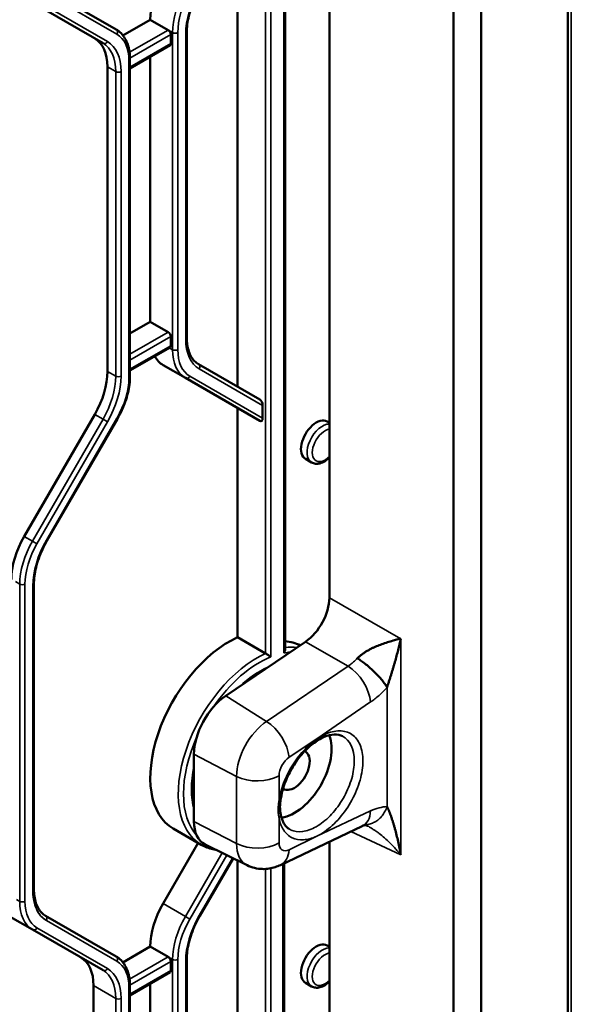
# Model space of a CAD drawing. Header units: millimetres. Extents: x 0 to 14369, y -869 to 2970.
# Tile 697 of 787: x 3680 to 3724, y 1737 to 1817. Entities that reach past the tile are written whole.
import ezdxf

# ---------------------------------------------------------------- set-up
doc = ezdxf.new("R2010")
doc.units = ezdxf.units.MM
doc.header["$LTSCALE"] = 10
doc.layers.add('Sichtbar (ISO)', color=7, linetype='Continuous', lineweight=50)
doc.layers.add('Sichtbar schmal (ISO)', color=7, linetype='Continuous', lineweight=35)

msp = doc.modelspace()

# ---------------------------------------------------------------- linework, layer by layer
at = {"layer": 'Sichtbar (ISO)'}
for p, q in [((3723.891, 1704.401), (3723.891, 1866.186)), ((3714.648, 1857.973), (3714.648, 1707.837)), ((3716.883, 1858.041), (3716.883, 1706.495)), ((3704.6, 1769.816), (3704.6, 1855.048)), ((3701.011, 1765.6), (3701.011, 1852.976)), ((3701.011, 1765.6), (3701.011, 1852.976)), ((3697.175, 1824.462), (3697.175, 1786.929)), ((3697.175, 1786.929), (3697.175, 1824.462)), ((3687.336, 1815.88), (3681.629, 1819.175)), ((3681.629, 1819.175), (3687.336, 1815.88)), ((3680.568, 1818.055), (3686.276, 1814.76)), ((3686.276, 1814.76), (3680.568, 1818.055)), ((3687.891, 1815.395), (3690.104, 1816.673)), ((3690.104, 1816.673), (3687.891, 1815.395)), ((3690.104, 1816.673), (3691.554, 1815.836)), ((3691.554, 1815.836), (3690.104, 1816.673)), ((3691.766, 1814.734), (3691.766, 1815.469)), ((3691.766, 1815.469), (3691.766, 1814.734)), ((3693.056, 1790.927), (3693.056, 1815.615)), ((3693.056, 1790.927), (3693.056, 1815.615)), ((3688.46, 1812.724), (3691.704, 1814.597)), ((3688.46, 1812.724), (3691.704, 1814.597)), ((3690.104, 1813.673), (3690.104, 1792.195)), ((3690.104, 1792.195), (3690.104, 1813.673)), ((3688.46, 1787.766), (3688.46, 1813.468)), ((3688.46, 1787.766), (3688.46, 1813.468)), ((3686.639, 1788.171), (3686.639, 1812.859)), ((3686.639, 1812.859), (3686.639, 1788.171)), ((3688.46, 1791.246), (3690.104, 1792.195)), ((3690.104, 1792.195), (3688.46, 1791.246)), ((3691.554, 1791.358), (3690.104, 1792.195)), ((3690.104, 1792.195), (3691.554, 1791.358)), ((3691.766, 1790.256), (3691.766, 1790.991)), ((3691.766, 1790.991), (3691.766, 1790.256)), ((3688.46, 1788.246), (3691.704, 1790.119)), ((3688.46, 1788.246), (3691.704, 1790.119)), ((3691.14, 1788.682), (3692.943, 1787.641)), ((3692.943, 1787.641), (3691.14, 1788.682)), ((3698.978, 1785.888), (3694.003, 1788.76)), ((3694.003, 1788.76), (3698.978, 1785.888)), ((3692.943, 1787.641), (3698.978, 1784.156)), ((3698.978, 1784.156), (3692.943, 1787.641)), ((3697.175, 1785.197), (3697.175, 1766.626)), ((3697.175, 1766.626), (3697.175, 1785.197)), ((3699.19, 1784.38), (3699.19, 1785.419)), ((3699.19, 1785.419), (3699.19, 1784.38)), ((3679.897, 1774.801), (3685.604, 1784.686)), ((3685.604, 1784.686), (3679.897, 1774.801)), ((3681.739, 1774.455), (3687.446, 1784.34)), ((3681.739, 1774.455), (3687.446, 1784.34)), ((3704.6, 1784.001), (3704.414, 1784.108)), ((3704.6, 1784.001), (3704.414, 1784.108)), ((3703.159, 1780.792), (3702.664, 1781.077)), ((3703.159, 1780.792), (3702.664, 1781.077)), ((3680.681, 1746.223), (3680.681, 1770.911)), ((3680.681, 1746.223), (3680.681, 1770.911)), ((3699.438, 1765.319), (3697.175, 1766.626)), ((3697.175, 1766.626), (3699.438, 1765.319)), ((3702.666, 1766.262), (3696.222, 1761.891)), ((3707.921, 1761.56), (3707.921, 1761.556)), ((3704.664, 1759.134), (3704.664, 1759.134)), ((3693.64, 1757.146), (3693.64, 1751.701)), ((3700.634, 1751.542), (3700.635, 1751.542)), ((3691.968, 1751.12), (3694.231, 1749.814)), ((3691.968, 1751.12), (3694.231, 1749.814)), ((3700.647, 1748.169), (3707.249, 1751.314)), ((3701.33, 1751.1), (3701.33, 1751.1)), ((3707.519, 1751.41), (3707.596, 1751.374)), ((3691.14, 1745.04), (3693.98, 1749.959)), ((3693.98, 1749.959), (3691.14, 1745.04)), ((3704.6, 1713.389), (3704.6, 1750.052)), ((3697.935, 1748.152), (3694.544, 1749.829)), ((3694.113, 1744.041), (3696.808, 1748.709)), ((3694.113, 1744.041), (3696.808, 1748.709)), ((3697.175, 1748.527), (3697.175, 1711.811)), ((3697.175, 1711.811), (3697.175, 1748.527)), ((3700.931, 1704.107), (3700.931, 1748.304)), ((3700.931, 1704.107), (3700.931, 1748.304)), ((3678.765, 1743.978), (3680.568, 1742.937)), ((3680.568, 1742.937), (3678.765, 1743.978)), ((3687.336, 1740.762), (3681.629, 1744.057)), ((3681.629, 1744.057), (3687.336, 1740.762)), ((3680.568, 1742.937), (3686.276, 1739.642)), ((3686.276, 1739.642), (3680.568, 1742.937)), ((3687.891, 1740.278), (3690.104, 1741.555)), ((3690.104, 1741.555), (3687.891, 1740.278)), ((3690.104, 1741.555), (3691.554, 1740.718)), ((3691.554, 1740.718), (3690.104, 1741.555)), ((3704.6, 1741.543), (3704.414, 1741.651)), ((3704.6, 1741.543), (3704.414, 1741.651)), ((3691.766, 1739.616), (3691.766, 1740.351)), ((3691.766, 1740.351), (3691.766, 1739.616)), ((3693.056, 1715.809), (3693.056, 1740.497)), ((3693.056, 1715.809), (3693.056, 1740.497)), ((3688.46, 1737.606), (3691.704, 1739.479)), ((3688.46, 1737.606), (3691.704, 1739.479)), ((3685.508, 1738.394), (3685.508, 1713.706)), ((3685.508, 1713.706), (3685.508, 1738.394)), ((3688.46, 1712.648), (3688.46, 1738.351)), ((3688.46, 1712.648), (3688.46, 1738.351)), ((3690.104, 1738.555), (3690.104, 1717.077)), ((3690.104, 1717.077), (3690.104, 1738.555)), ((3703.159, 1738.334), (3702.664, 1738.619)), ((3703.159, 1738.334), (3702.664, 1738.619))]:
    msp.add_line(p, q, dxfattribs=at)
for centre, major_axis, ratio, start_param, end_param in [((3693.64, 1818.714), (2.5, 4.33), 0.57735, 1.570796, 2.356194), ((3691.554, 1815.591), (0.15, -0.26), 0.57735, 0.785398, 2.356195), ((3691.554, 1815.591), (-0.15, 0.26), 0.57735, 3.926991, 5.497787), ((3683.104, 1810.818), (2.5, 4.33), 0.57735, 5.497787, 6.283185), ((3683.104, 1810.818), (2.5, 4.33), 0.57735, 5.497787, 6.283185), ((3691.554, 1814.856), (0.15, -0.26), 0.57735, 0, 0.785398), ((3691.554, 1814.856), (0.15, -0.26), 0.57735, 0, 0.785398), ((3691.554, 1791.113), (0.15, -0.26), 0.57735, 0.785398, 2.356194), ((3691.554, 1791.113), (-0.15, 0.26), 0.57735, 3.926991, 5.497787), ((3691.554, 1790.378), (0.15, -0.26), 0.57735, 0, 0.785398), ((3691.554, 1790.378), (0.15, -0.26), 0.57735, 0, 0.785398), ((3693.64, 1793.012), (-2.5, -4.33), 0.57735, 5.947662, 6.283185), ((3693.64, 1793.012), (-2.5, -4.33), 0.57735, 5.947662, 6.283185), ((3683.104, 1786.13), (2.5, 4.33), 0.57735, 4.712389, 5.497787), ((3683.104, 1786.13), (-2.5, -4.33), 0.57735, 1.570796, 2.356194), ((3698.978, 1785.542), (0.098, -0.364), 0.517638, 1.093138, 2.663934), ((3698.978, 1785.542), (-0.098, 0.364), 0.517638, 4.234731, 5.805527), ((3698.978, 1784.502), (-0.098, 0.364), 0.517638, 2.663934, 4.234731), ((3698.978, 1784.502), (0.098, -0.364), 0.517638, 5.805527, 7.376323), ((3703.539, 1782.593), (0.875, 1.516), 0.57735, 0, 3.141593), ((3682.397, 1773.358), (2.5, 4.33), 0.57735, 1.570796, 2.356194), ((3682.397, 1773.358), (-2.5, -4.33), 0.57735, 4.712389, 5.497787), ((3702.476, 1768.595), (1.501, 2.598), 0.578801, 4.015733, 5.496753), ((3696.468, 1758.914), (-4.5, -7.794), 0.57735, 3.81565, 6.283185), ((3696.468, 1758.914), (-4.5, -7.794), 0.57735, 3.81565, 6.283185), ((3697.882, 1758.098), (4.5, 7.794), 0.57735, 0.031895, 0.271489), ((3696.468, 1758.779), (2, 3.464), 0.57735, 0.872665, 2.356194), ((3701.771, 1755.853), (-2.125, -3.681), 0.57735, 0.430741, 2.710852), ((3703.55, 1754.826), (2.174, 3.754), 0.577536, 0.025432, 0.028243), ((3701.771, 1755.853), (-0.875, -1.516), 0.57735, 6.233913, 9.47405), ((3700.161, 1753.591), (0.504, -0.072), 0.465659, 6.26871, 6.284679), ((3700.161, 1752.186), (0.501, 0.086), 0.670693, 6.280358, 6.293037), ((3696.468, 1753.334), (-2, -3.464), 0.57735, 5.497787, 6.320252), ((3706.174, 1753.571), (1.075, -2.257), 0.625473, 0, 0.001683), ((3693.64, 1743.597), (2.5, 4.33), 0.57735, 1.570796, 2.356194), ((3693.64, 1743.597), (-2.5, -4.33), 0.57735, 4.712389, 5.497787), ((3703.539, 1740.135), (0.875, 1.516), 0.57735, 0, 3.141593), ((3681.972, 1736.353), (2.5, 4.33), 0.57735, 5.497787, 6.283185), ((3681.972, 1736.353), (2.5, 4.33), 0.57735, 5.497787, 6.283185), ((3691.554, 1740.474), (0.15, -0.26), 0.57735, 0.785398, 2.356195), ((3691.554, 1740.474), (-0.15, 0.26), 0.57735, 3.926991, 5.497787), ((3691.554, 1739.739), (0.15, -0.26), 0.57735, 0, 0.785398), ((3691.554, 1739.739), (0.15, -0.26), 0.57735, 0, 0.785398)]:
    msp.add_ellipse(centre, major_axis=major_axis, ratio=ratio, start_param=start_param, end_param=end_param, dxfattribs=at)
for points, knots in [([(3694.113, 1819.158), (3693.979, 1818.926), (3693.855, 1818.687), (3693.632, 1818.204), (3693.533, 1817.96), (3693.361, 1817.471), (3693.289, 1817.227), (3693.173, 1816.747), (3693.129, 1816.51), (3693.07, 1816.051), (3693.056, 1815.828), (3693.056, 1815.615)], [2.3561945, 2.3561945, 2.3561945, 2.3561945, 2.5132741, 2.5132741, 2.6703538, 2.6703538, 2.8274334, 2.8274334, 2.984513, 2.984513, 3.1415927, 3.1415927, 3.1415927, 3.1415927]), ([(3694.113, 1819.158), (3693.979, 1818.926), (3693.855, 1818.687), (3693.632, 1818.204), (3693.533, 1817.96), (3693.361, 1817.471), (3693.289, 1817.227), (3693.173, 1816.747), (3693.129, 1816.51), (3693.07, 1816.051), (3693.056, 1815.828), (3693.056, 1815.615)], [2.3561945, 2.3561945, 2.3561945, 2.3561945, 2.5132741, 2.5132741, 2.6703538, 2.6703538, 2.8274334, 2.8274334, 2.984513, 2.984513, 3.1415927, 3.1415927, 3.1415927, 3.1415927]), ([(3687.336, 1815.88), (3687.483, 1815.795), (3687.618, 1815.69), (3687.859, 1815.446), (3687.965, 1815.307), (3688.146, 1815.001), (3688.221, 1814.834), (3688.341, 1814.478), (3688.386, 1814.288), (3688.445, 1813.891), (3688.46, 1813.683), (3688.46, 1813.468)], [5.4977871, 5.4977871, 5.4977871, 5.4977871, 5.6548668, 5.6548668, 5.8119464, 5.8119464, 5.969026, 5.969026, 6.1261057, 6.1261057, 6.2831853, 6.2831853, 6.2831853, 6.2831853]), ([(3687.336, 1815.88), (3687.483, 1815.795), (3687.618, 1815.69), (3687.859, 1815.446), (3687.965, 1815.307), (3688.146, 1815.001), (3688.221, 1814.834), (3688.341, 1814.478), (3688.386, 1814.288), (3688.445, 1813.891), (3688.46, 1813.683), (3688.46, 1813.468)], [5.4977871, 5.4977871, 5.4977871, 5.4977871, 5.6548668, 5.6548668, 5.8119464, 5.8119464, 5.969026, 5.969026, 6.1261057, 6.1261057, 6.2831853, 6.2831853, 6.2831853, 6.2831853]), ([(3693.056, 1790.927), (3693.056, 1790.714), (3693.07, 1790.511), (3693.127, 1790.13), (3693.169, 1789.953), (3693.278, 1789.629), (3693.345, 1789.481), (3693.5, 1789.22), (3693.588, 1789.105), (3693.782, 1788.909), (3693.888, 1788.827), (3694.003, 1788.76)], [3.1415927, 3.1415927, 3.1415927, 3.1415927, 3.2986723, 3.2986723, 3.4557519, 3.4557519, 3.6128316, 3.6128316, 3.7699112, 3.7699112, 3.9269908, 3.9269908, 3.9269908, 3.9269908]), ([(3693.056, 1790.927), (3693.056, 1790.714), (3693.07, 1790.511), (3693.127, 1790.13), (3693.169, 1789.953), (3693.278, 1789.629), (3693.345, 1789.481), (3693.5, 1789.22), (3693.588, 1789.105), (3693.782, 1788.909), (3693.888, 1788.827), (3694.003, 1788.76)], [3.1415927, 3.1415927, 3.1415927, 3.1415927, 3.2986723, 3.2986723, 3.4557519, 3.4557519, 3.6128316, 3.6128316, 3.7699112, 3.7699112, 3.9269908, 3.9269908, 3.9269908, 3.9269908]), ([(3688.46, 1787.766), (3688.46, 1787.551), (3688.445, 1787.33), (3688.388, 1786.878), (3688.345, 1786.648), (3688.232, 1786.183), (3688.163, 1785.949), (3687.998, 1785.481), (3687.903, 1785.248), (3687.691, 1784.788), (3687.574, 1784.561), (3687.446, 1784.34)], [0, 0, 0, 0, 0.1570796, 0.1570796, 0.3141593, 0.3141593, 0.4712389, 0.4712389, 0.6283185, 0.6283185, 0.7853982, 0.7853982, 0.7853982, 0.7853982]), ([(3688.46, 1787.766), (3688.46, 1787.551), (3688.445, 1787.33), (3688.388, 1786.878), (3688.345, 1786.648), (3688.232, 1786.183), (3688.163, 1785.949), (3687.998, 1785.481), (3687.903, 1785.248), (3687.691, 1784.788), (3687.574, 1784.561), (3687.446, 1784.34)], [0, 0, 0, 0, 0.1570796, 0.1570796, 0.3141593, 0.3141593, 0.4712389, 0.4712389, 0.6283185, 0.6283185, 0.7853982, 0.7853982, 0.7853982, 0.7853982]), ([(3703.159, 1780.792), (3703.255, 1780.736), (3703.363, 1780.702), (3703.593, 1780.675), (3703.716, 1780.687), (3703.978, 1780.754), (3704.117, 1780.818), (3704.372, 1780.981), (3704.49, 1781.078), (3704.6, 1781.188)], [3.926991, 3.926991, 3.926991, 3.926991, 4.172192, 4.172192, 4.442035, 4.442035, 4.76494, 4.76494, 5.064296, 5.064296, 5.064296, 5.064296]), ([(3703.159, 1780.792), (3703.255, 1780.736), (3703.363, 1780.702), (3703.593, 1780.675), (3703.716, 1780.687), (3703.978, 1780.754), (3704.117, 1780.818), (3704.372, 1780.981), (3704.49, 1781.078), (3704.6, 1781.188)], [3.926991, 3.926991, 3.926991, 3.926991, 4.172192, 4.172192, 4.442035, 4.442035, 4.76494, 4.76494, 5.064296, 5.064296, 5.064296, 5.064296]), ([(3681.739, 1774.455), (3681.605, 1774.223), (3681.481, 1773.984), (3681.258, 1773.501), (3681.159, 1773.257), (3680.987, 1772.768), (3680.915, 1772.524), (3680.798, 1772.044), (3680.754, 1771.807), (3680.696, 1771.347), (3680.681, 1771.124), (3680.681, 1770.911)], [2.3561945, 2.3561945, 2.3561945, 2.3561945, 2.5132741, 2.5132741, 2.6703538, 2.6703538, 2.8274334, 2.8274334, 2.984513, 2.984513, 3.1415927, 3.1415927, 3.1415927, 3.1415927]), ([(3681.739, 1774.455), (3681.605, 1774.223), (3681.481, 1773.984), (3681.258, 1773.501), (3681.159, 1773.257), (3680.987, 1772.768), (3680.915, 1772.524), (3680.798, 1772.044), (3680.754, 1771.807), (3680.696, 1771.347), (3680.681, 1771.124), (3680.681, 1770.911)], [2.3561945, 2.3561945, 2.3561945, 2.3561945, 2.5132741, 2.5132741, 2.6703538, 2.6703538, 2.8274334, 2.8274334, 2.984513, 2.984513, 3.1415927, 3.1415927, 3.1415927, 3.1415927]), ([(3706.863, 1764.922), (3706.882, 1764.94), (3706.92, 1764.977), (3706.98, 1765.031), (3707.097, 1765.134), (3707.331, 1765.313), (3707.559, 1765.463), (3707.784, 1765.595), (3707.998, 1765.708), (3708.208, 1765.808), (3708.427, 1765.902), (3708.64, 1765.988), (3709.093, 1766.153), (3709.511, 1766.288), (3709.958, 1766.413), (3710.165, 1766.464), (3710.307, 1766.496), (3710.373, 1766.51)], [0, 0, 0, 0, 0.03503, 0.069769, 0.118359, 0.18591, 0.251947, 0.316122, 0.379071, 0.441857, 0.50512, 0.569226, 0.662907, 0.760086, 0.859172, 0.929584, 1, 1, 1, 1]), ([(3710.278, 1766.052), (3710.243, 1765.899), (3710.206, 1765.744), (3710.166, 1765.588), (3710.126, 1765.433), (3710.084, 1765.276), (3710.041, 1765.116), (3709.998, 1764.958), (3709.952, 1764.797), (3709.906, 1764.634), (3709.883, 1764.552), (3709.86, 1764.471), (3709.836, 1764.389), (3709.812, 1764.307), (3709.788, 1764.225), (3709.764, 1764.142), (3709.74, 1764.059), (3709.715, 1763.976), (3709.689, 1763.892), (3709.664, 1763.809), (3709.638, 1763.724), (3709.611, 1763.639), (3709.585, 1763.554), (3709.558, 1763.468), (3709.53, 1763.381), (3709.502, 1763.295), (3709.474, 1763.207), (3709.445, 1763.118), (3709.417, 1763.028), (3709.388, 1762.938), (3709.359, 1762.846), (3709.344, 1762.8), (3709.33, 1762.754), (3709.315, 1762.708), (3709.308, 1762.684), (3709.301, 1762.661), (3709.294, 1762.637), (3709.286, 1762.614), (3709.279, 1762.59), (3709.272, 1762.567)], [0.1259448, 0.1259448, 0.1259448, 0.1259448, 0.2519458, 0.2519458, 0.2519458, 0.3776246, 0.3776246, 0.3776246, 0.5027255, 0.5027255, 0.5027255, 0.5650297, 0.5650297, 0.5650297, 0.6271767, 0.6271767, 0.6271767, 0.6891933, 0.6891933, 0.6891933, 0.7511279, 0.7511279, 0.7511279, 0.8130558, 0.8130558, 0.8130558, 0.8750836, 0.8750836, 0.8750836, 0.9373472, 0.9373472, 0.9373472, 0.9686172, 0.9686172, 0.9686172, 0.9842938, 0.9842938, 0.9842938, 1, 1, 1, 1]), ([(3710.373, 1766.51), (3710.359, 1766.434), (3710.344, 1766.358), (3710.328, 1766.281), (3710.312, 1766.205), (3710.295, 1766.129), (3710.278, 1766.052)], [0.0000004, 0.0000004, 0.0000004, 0.0000004, 0.062938, 0.062938, 0.062938, 0.1259448, 0.1259448, 0.1259448, 0.1259448]), ([(3699.438, 1765.319), (3699.457, 1765.308), (3699.477, 1765.296), (3699.525, 1765.267), (3699.551, 1765.251), (3699.613, 1765.212), (3699.648, 1765.19), (3699.715, 1765.145), (3699.748, 1765.123), (3699.809, 1765.08), (3699.837, 1765.06), (3699.861, 1765.041), (3699.862, 1765.041), (3699.862, 1765.04)], [0.05982812, 0.05982812, 0.05982812, 0.05982812, 0.06786668, 0.06786668, 0.07717595, 0.07717595, 0.09002587, 0.09002587, 0.10432205, 0.10432205, 0.11965623, 0.11965623, 0.1200315, 0.1200315, 0.1200315, 0.1200315]), ([(3699.862, 1765.04), (3699.862, 1765.041), (3699.861, 1765.041), (3699.837, 1765.06), (3699.809, 1765.08), (3699.748, 1765.123), (3699.715, 1765.145), (3699.648, 1765.19), (3699.613, 1765.212), (3699.551, 1765.251), (3699.525, 1765.267), (3699.477, 1765.296), (3699.457, 1765.308), (3699.438, 1765.319)], [-0.1200315, -0.1200315, -0.1200315, -0.1200315, -0.11965623, -0.11965623, -0.10432205, -0.10432205, -0.09002587, -0.09002587, -0.07717595, -0.07717595, -0.06786668, -0.06786668, -0.05982812, -0.05982812, -0.05982812, -0.05982812]), ([(3700.923, 1765.354), (3700.923, 1765.355), (3700.924, 1765.356), (3700.943, 1765.383), (3700.959, 1765.411), (3700.985, 1765.467), (3700.995, 1765.496), (3701.008, 1765.55), (3701.011, 1765.575), (3701.011, 1765.6)], [-0.00030122, -0.00030122, -0.00030122, -0.00030122, 0, 0, 0.0097811, 0.0097811, 0.01932119, 0.01932119, 0.02771532, 0.02771532, 0.02771532, 0.02771532]), ([(3701.011, 1765.6), (3701.011, 1765.575), (3701.008, 1765.55), (3700.995, 1765.496), (3700.985, 1765.467), (3700.959, 1765.411), (3700.943, 1765.383), (3700.924, 1765.356), (3700.923, 1765.355), (3700.923, 1765.354)], [-0.02771532, -0.02771532, -0.02771532, -0.02771532, -0.01932119, -0.01932119, -0.0097811, -0.0097811, 0, 0, 0.00030122, 0.00030122, 0.00030122, 0.00030122]), ([(3709.272, 1762.567), (3709.226, 1762.653), (3709.11, 1762.838), (3708.877, 1763.143), (3708.592, 1763.468), (3708.267, 1763.8), (3707.919, 1764.126), (3707.561, 1764.43), (3707.205, 1764.701), (3706.974, 1764.854), (3706.863, 1764.922)], [0, 0, 0, 0, 0.124052, 0.248147, 0.373517, 0.500004, 0.626486, 0.751854, 0.875948, 1, 1, 1, 1]), ([(3699.065, 1763.819), (3698.65, 1763.597), (3698.231, 1763.315), (3697.806, 1762.969), (3697.792, 1762.958), (3697.778, 1762.947)], [1.5360107, 1.5360107, 1.5360107, 1.5360107, 1.771581, 1.771581, 1.7796077, 1.7796077, 1.7796077, 1.7796077]), ([(3699.065, 1763.819), (3698.65, 1763.597), (3698.231, 1763.315), (3697.806, 1762.969), (3697.792, 1762.958), (3697.778, 1762.947)], [1.5360107, 1.5360107, 1.5360107, 1.5360107, 1.771581, 1.771581, 1.7796077, 1.7796077, 1.7796077, 1.7796077]), ([(3700.668, 1753.519), (3700.724, 1753.909), (3700.828, 1754.323), (3701.128, 1755.16), (3701.324, 1755.581), (3701.789, 1756.385), (3702.058, 1756.767), (3702.637, 1757.448), (3702.948, 1757.747), (3703.571, 1758.232), (3703.884, 1758.419), (3704.474, 1758.671), (3704.751, 1758.735), (3705.255, 1758.758), (3705.475, 1758.71), (3705.661, 1758.614)], [3.320103, 3.320103, 3.320103, 3.320103, 3.622409, 3.622409, 3.928035, 3.928035, 4.23492, 4.23492, 4.540517, 4.540517, 4.842743, 4.842743, 5.143956, 5.143956, 5.470281, 5.470281, 5.470281, 5.470281]), ([(3693.64, 1755.814), (3693.6, 1755.581), (3693.569, 1755.351), (3693.487, 1754.452), (3693.513, 1753.822), (3693.627, 1753.241), (3693.633, 1753.212), (3693.64, 1753.183)], [2.9252408, 2.9252408, 2.9252408, 2.9252408, 3.0299646, 3.0299646, 3.3433731, 3.3433731, 3.3600118, 3.3600118, 3.3600118, 3.3600118]), ([(3693.64, 1755.814), (3693.6, 1755.581), (3693.569, 1755.351), (3693.487, 1754.452), (3693.513, 1753.822), (3693.627, 1753.241), (3693.633, 1753.212), (3693.64, 1753.183)], [2.9252408, 2.9252408, 2.9252408, 2.9252408, 3.0299646, 3.0299646, 3.3433731, 3.3433731, 3.3600118, 3.3600118, 3.3600118, 3.3600118]), ([(3700.656, 1753.483), (3700.641, 1753.377), (3700.629, 1753.276), (3700.621, 1753.153), (3700.62, 1753.128), (3700.615, 1753.067), (3700.611, 1753.031), (3700.605, 1752.977), (3700.603, 1752.957), (3700.599, 1752.916), (3700.598, 1752.895), (3700.597, 1752.873), (3700.597, 1752.868), (3700.597, 1752.86), (3700.598, 1752.855), (3700.598, 1752.841), (3700.599, 1752.832), (3700.602, 1752.801), (3700.605, 1752.773), (3700.61, 1752.721), (3700.612, 1752.696), (3700.619, 1752.609), (3700.623, 1752.553), (3700.637, 1752.419), (3700.646, 1752.347), (3700.659, 1752.275)], [0.0038219, 0.0038219, 0.0038219, 0.0038219, 0.040726, 0.040726, 0.049052, 0.049052, 0.0607397, 0.0607397, 0.0674192, 0.0674192, 0.0770325, 0.0770325, 0.0814767, 0.0814767, 0.0859073, 0.0859073, 0.0903553, 0.0903553, 0.0993582, 0.0993582, 0.1081825, 0.1081825, 0.1309217, 0.1309217, 0.1628355, 0.1628355, 0.1628355, 0.1628355]), ([(3701.329, 1751.1), (3701.266, 1751.14), (3701.207, 1751.187), (3701.094, 1751.296), (3701.041, 1751.357), (3700.942, 1751.496), (3700.896, 1751.574), (3700.812, 1751.746), (3700.775, 1751.84), (3700.712, 1752.044), (3700.686, 1752.155), (3700.666, 1752.272)], [2.3810089, 2.3810089, 2.3810089, 2.3810089, 2.4974236, 2.4974236, 2.6138383, 2.6138383, 2.7302531, 2.7302531, 2.8466678, 2.8466678, 2.9630825, 2.9630825, 2.9630825, 2.9630825]), ([(3709.272, 1752.901), (3709.279, 1752.885), (3709.286, 1752.87), (3709.294, 1752.854), (3709.301, 1752.838), (3709.308, 1752.822), (3709.315, 1752.806), (3709.33, 1752.774), (3709.344, 1752.741), (3709.359, 1752.708), (3709.388, 1752.642), (3709.417, 1752.574), (3709.445, 1752.503), (3709.474, 1752.433), (3709.502, 1752.361), (3709.53, 1752.288), (3709.557, 1752.215), (3709.585, 1752.14), (3709.611, 1752.064), (3709.638, 1751.988), (3709.664, 1751.91), (3709.689, 1751.832), (3709.702, 1751.793), (3709.714, 1751.755), (3709.726, 1751.716), (3709.739, 1751.676), (3709.751, 1751.635), (3709.764, 1751.594), (3709.788, 1751.514), (3709.813, 1751.433), (3709.836, 1751.351), (3709.86, 1751.269), (3709.883, 1751.187), (3709.906, 1751.104), (3709.953, 1750.937), (3709.997, 1750.767), (3710.04, 1750.595), (3710.084, 1750.422), (3710.125, 1750.247), (3710.165, 1750.07), (3710.205, 1749.893), (3710.243, 1749.714), (3710.278, 1749.534), (3710.295, 1749.444), (3710.312, 1749.353), (3710.328, 1749.263), (3710.344, 1749.172), (3710.359, 1749.081), (3710.373, 1748.99)], [0, 0, 0, 0, 0.015705, 0.015705, 0.015705, 0.03138, 0.03138, 0.03138, 0.062649, 0.062649, 0.062649, 0.124911, 0.124911, 0.124911, 0.18694, 0.18694, 0.18694, 0.24887, 0.24887, 0.24887, 0.310808, 0.310808, 0.310808, 0.341195, 0.341195, 0.341195, 0.372827, 0.372827, 0.372827, 0.434978, 0.434978, 0.434978, 0.497285, 0.497285, 0.497285, 0.622389, 0.622389, 0.622389, 0.748068, 0.748068, 0.748068, 0.874064, 0.874064, 0.874064, 0.937067, 0.937067, 0.937067, 1, 1, 1, 1]), ([(3707.539, 1751.439), (3707.539, 1751.439), (3707.538, 1751.439), (3707.53, 1751.436), (3707.514, 1751.432), (3707.452, 1751.407), (3707.425, 1751.396), (3707.363, 1751.368), (3707.328, 1751.352), (3707.289, 1751.334)], [0.05581571, 0.05581571, 0.05581571, 0.05581571, 0.07083108, 0.07083108, 0.10798282, 0.10798282, 0.12688218, 0.12688218, 0.14540412, 0.14540412, 0.14540412, 0.14540412]), ([(3694.231, 1749.814), (3694.522, 1749.646), (3694.839, 1749.524), (3695.246, 1749.435), (3695.318, 1749.422), (3695.39, 1749.41)], [3.9269908, 3.9269908, 3.9269908, 3.9269908, 4.1088475, 4.1088475, 4.1472399, 4.1472399, 4.1472399, 4.1472399]), ([(3694.231, 1749.814), (3694.522, 1749.646), (3694.839, 1749.524), (3695.246, 1749.435), (3695.318, 1749.422), (3695.39, 1749.41)], [3.9269908, 3.9269908, 3.9269908, 3.9269908, 4.1088475, 4.1088475, 4.1472399, 4.1472399, 4.1472399, 4.1472399]), ([(3700.647, 1748.169), (3700.514, 1748.106), (3700.371, 1748.048), (3700.064, 1747.95), (3699.899, 1747.909), (3699.546, 1747.855), (3699.358, 1747.841), (3698.965, 1747.853), (3698.759, 1747.879), (3698.343, 1747.978), (3698.134, 1748.053), (3697.935, 1748.152)], [1.6580628, 1.6580628, 1.6580628, 1.6580628, 1.7902759, 1.7902759, 1.9224889, 1.9224889, 2.054702, 2.054702, 2.186915, 2.186915, 2.3191281, 2.3191281, 2.3191281, 2.3191281]), ([(3680.681, 1746.223), (3680.681, 1746.01), (3680.696, 1745.807), (3680.753, 1745.427), (3680.795, 1745.25), (3680.904, 1744.925), (3680.971, 1744.778), (3681.125, 1744.517), (3681.213, 1744.402), (3681.408, 1744.206), (3681.514, 1744.124), (3681.629, 1744.057)], [3.1415927, 3.1415927, 3.1415927, 3.1415927, 3.2986723, 3.2986723, 3.4557519, 3.4557519, 3.6128316, 3.6128316, 3.7699112, 3.7699112, 3.9269908, 3.9269908, 3.9269908, 3.9269908]), ([(3680.681, 1746.223), (3680.681, 1746.01), (3680.696, 1745.807), (3680.753, 1745.427), (3680.795, 1745.25), (3680.904, 1744.925), (3680.971, 1744.778), (3681.125, 1744.517), (3681.213, 1744.402), (3681.408, 1744.206), (3681.514, 1744.124), (3681.629, 1744.057)], [3.1415927, 3.1415927, 3.1415927, 3.1415927, 3.2986723, 3.2986723, 3.4557519, 3.4557519, 3.6128316, 3.6128316, 3.7699112, 3.7699112, 3.9269908, 3.9269908, 3.9269908, 3.9269908]), ([(3694.113, 1744.041), (3693.979, 1743.808), (3693.855, 1743.57), (3693.632, 1743.087), (3693.533, 1742.842), (3693.361, 1742.354), (3693.289, 1742.11), (3693.173, 1741.629), (3693.129, 1741.393), (3693.07, 1740.933), (3693.056, 1740.71), (3693.056, 1740.497)], [2.3561945, 2.3561945, 2.3561945, 2.3561945, 2.5132741, 2.5132741, 2.6703538, 2.6703538, 2.8274334, 2.8274334, 2.984513, 2.984513, 3.1415927, 3.1415927, 3.1415927, 3.1415927]), ([(3694.113, 1744.041), (3693.979, 1743.808), (3693.855, 1743.57), (3693.632, 1743.087), (3693.533, 1742.842), (3693.361, 1742.354), (3693.289, 1742.11), (3693.173, 1741.629), (3693.129, 1741.393), (3693.07, 1740.933), (3693.056, 1740.71), (3693.056, 1740.497)], [2.3561945, 2.3561945, 2.3561945, 2.3561945, 2.5132741, 2.5132741, 2.6703538, 2.6703538, 2.8274334, 2.8274334, 2.984513, 2.984513, 3.1415927, 3.1415927, 3.1415927, 3.1415927]), ([(3687.336, 1740.762), (3687.483, 1740.677), (3687.618, 1740.573), (3687.859, 1740.329), (3687.965, 1740.19), (3688.146, 1739.883), (3688.221, 1739.716), (3688.341, 1739.36), (3688.386, 1739.17), (3688.445, 1738.773), (3688.46, 1738.565), (3688.46, 1738.351)], [5.4977871, 5.4977871, 5.4977871, 5.4977871, 5.6548668, 5.6548668, 5.8119464, 5.8119464, 5.969026, 5.969026, 6.1261057, 6.1261057, 6.2831853, 6.2831853, 6.2831853, 6.2831853]), ([(3687.336, 1740.762), (3687.483, 1740.677), (3687.618, 1740.573), (3687.859, 1740.329), (3687.965, 1740.19), (3688.146, 1739.883), (3688.221, 1739.716), (3688.341, 1739.36), (3688.386, 1739.17), (3688.445, 1738.773), (3688.46, 1738.565), (3688.46, 1738.351)], [5.4977871, 5.4977871, 5.4977871, 5.4977871, 5.6548668, 5.6548668, 5.8119464, 5.8119464, 5.969026, 5.969026, 6.1261057, 6.1261057, 6.2831853, 6.2831853, 6.2831853, 6.2831853]), ([(3703.159, 1738.334), (3703.255, 1738.278), (3703.363, 1738.244), (3703.593, 1738.218), (3703.716, 1738.229), (3703.978, 1738.296), (3704.117, 1738.361), (3704.372, 1738.524), (3704.49, 1738.62), (3704.6, 1738.73)], [3.926991, 3.926991, 3.926991, 3.926991, 4.172192, 4.172192, 4.442035, 4.442035, 4.76494, 4.76494, 5.064296, 5.064296, 5.064296, 5.064296]), ([(3703.159, 1738.334), (3703.255, 1738.278), (3703.363, 1738.244), (3703.593, 1738.218), (3703.716, 1738.229), (3703.978, 1738.296), (3704.117, 1738.361), (3704.372, 1738.524), (3704.49, 1738.62), (3704.6, 1738.73)], [3.926991, 3.926991, 3.926991, 3.926991, 4.172192, 4.172192, 4.442035, 4.442035, 4.76494, 4.76494, 5.064296, 5.064296, 5.064296, 5.064296])]:
    msp.add_open_spline(points, degree=3, knots=knots, dxfattribs=at)
for points in [[(3707.447, 1751.439), (3707.447, 1751.439), (3707.447, 1751.439), (3707.447, 1751.439)], [(3707.452, 1751.443), (3707.452, 1751.443), (3707.452, 1751.443), (3707.453, 1751.443)], [(3707.57, 1751.387), (3707.541, 1751.401), (3707.513, 1751.413), (3707.49, 1751.422)], [(3707.597, 1751.374), (3707.588, 1751.378), (3707.579, 1751.382), (3707.57, 1751.386)]]:
    msp.add_open_spline(points, degree=3, dxfattribs=at)
at = {"layer": 'Sichtbar schmal (ISO)'}
for p, q in [((3724.184, 1704.81), (3724.184, 1866.355)), ((3700.923, 1852.925), (3700.923, 1765.354)), ((3700.923, 1765.354), (3700.923, 1852.925)), ((3699.438, 1852.068), (3699.438, 1765.319)), ((3699.438, 1765.319), (3699.438, 1852.068)), ((3699.862, 1765.04), (3699.862, 1852.313)), ((3699.862, 1852.313), (3699.862, 1765.04)), ((3687.398, 1815.497), (3681.691, 1818.792)), ((3681.691, 1818.792), (3687.398, 1815.497)), ((3680.931, 1818.192), (3686.638, 1814.897)), ((3686.638, 1814.897), (3680.931, 1818.192)), ((3691.554, 1815.836), (3688.424, 1814.029)), ((3688.424, 1814.029), (3691.554, 1815.836)), ((3688.459, 1813.559), (3691.766, 1815.469)), ((3691.766, 1815.469), (3688.459, 1813.559)), ((3691.554, 1815.836), (3691.907, 1815.632)), ((3691.907, 1815.632), (3691.554, 1815.836)), ((3691.907, 1815.632), (3691.907, 1789.929)), ((3691.907, 1789.929), (3691.907, 1815.632)), ((3692.332, 1789.929), (3692.332, 1815.632)), ((3692.332, 1815.632), (3692.332, 1789.929)), ((3692.968, 1815.492), (3692.968, 1790.804)), ((3692.968, 1790.804), (3692.968, 1815.492)), ((3691.766, 1814.734), (3688.46, 1812.825)), ((3688.46, 1812.825), (3691.766, 1814.734)), ((3688.372, 1813.346), (3688.372, 1787.643)), ((3688.372, 1787.643), (3688.372, 1813.346)), ((3686.639, 1812.859), (3687.311, 1812.471)), ((3687.311, 1812.471), (3686.639, 1812.859)), ((3687.311, 1812.471), (3687.311, 1787.783)), ((3687.311, 1787.783), (3687.311, 1812.471)), ((3687.735, 1787.783), (3687.735, 1812.471)), ((3687.735, 1812.471), (3687.735, 1787.783)), ((3691.554, 1791.358), (3688.46, 1789.572)), ((3688.46, 1789.572), (3691.554, 1791.358)), ((3688.46, 1789.082), (3691.766, 1790.991)), ((3691.766, 1790.991), (3688.46, 1789.082)), ((3691.766, 1790.256), (3688.46, 1788.347)), ((3688.46, 1788.347), (3691.766, 1790.256)), ((3691.907, 1789.929), (3691.642, 1790.083)), ((3691.642, 1790.083), (3691.907, 1789.929)), ((3687.311, 1787.783), (3686.639, 1788.171)), ((3686.639, 1788.171), (3687.311, 1787.783)), ((3699.19, 1785.419), (3694.066, 1788.378)), ((3694.066, 1788.378), (3699.19, 1785.419)), ((3693.305, 1787.778), (3699.19, 1784.38)), ((3699.19, 1784.38), (3693.305, 1787.778)), ((3686.276, 1784.298), (3680.568, 1774.413)), ((3680.568, 1774.413), (3686.276, 1784.298)), ((3681.691, 1774.483), (3687.398, 1784.368)), ((3687.398, 1784.368), (3681.691, 1774.483)), ((3685.604, 1784.686), (3686.276, 1784.298)), ((3686.276, 1784.298), (3685.604, 1784.686)), ((3686.638, 1784.089), (3686.276, 1784.298)), ((3686.276, 1784.298), (3686.638, 1784.089)), ((3687.446, 1784.34), (3687.398, 1784.368)), ((3687.398, 1784.368), (3687.446, 1784.34)), ((3686.638, 1784.089), (3680.931, 1774.204)), ((3680.931, 1774.204), (3686.638, 1784.089)), ((3680.568, 1774.413), (3679.897, 1774.801)), ((3679.897, 1774.801), (3680.568, 1774.413)), ((3680.568, 1774.413), (3680.931, 1774.204)), ((3680.931, 1774.204), (3680.568, 1774.413)), ((3681.691, 1774.483), (3681.739, 1774.455)), ((3681.739, 1774.455), (3681.691, 1774.483)), ((3679.179, 1771.133), (3679.533, 1770.929)), ((3679.533, 1770.929), (3679.179, 1771.133)), ((3679.533, 1770.929), (3679.533, 1745.226)), ((3679.533, 1745.226), (3679.533, 1770.929)), ((3679.957, 1745.226), (3679.957, 1770.929)), ((3679.957, 1770.929), (3679.957, 1745.226)), ((3680.594, 1770.789), (3680.594, 1746.101)), ((3680.594, 1746.101), (3680.594, 1770.789)), ((3710.373, 1766.51), (3704.6, 1769.816)), ((3702.666, 1766.262), (3706.112, 1764.289)), ((3710.373, 1748.99), (3710.373, 1766.51)), ((3699.511, 1759.811), (3706.112, 1764.289)), ((3696.222, 1761.891), (3699.511, 1759.811)), ((3709.272, 1762.567), (3709.272, 1752.901)), ((3707.941, 1761.38), (3703.581, 1758.392)), ((3706.974, 1760.717), (3706.974, 1760.717)), ((3701.34, 1756.902), (3703.581, 1758.392)), ((3697.086, 1755.355), (3693.64, 1757.146)), ((3697.086, 1749.91), (3697.086, 1755.355)), ((3700.526, 1755.407), (3700.526, 1753.386)), ((3703.586, 1750.506), (3707.941, 1752.55)), ((3693.64, 1751.701), (3697.086, 1749.91)), ((3700.526, 1749.962), (3700.526, 1751.983)), ((3706.333, 1750.878), (3710.373, 1748.99)), ((3703.586, 1750.506), (3701.34, 1749.406)), ((3695.917, 1749.15), (3692.943, 1743.999)), ((3692.943, 1743.999), (3695.917, 1749.15)), ((3696.292, 1748.964), (3693.305, 1743.79)), ((3693.305, 1743.79), (3696.292, 1748.964)), ((3694.066, 1744.068), (3696.759, 1748.733)), ((3696.759, 1748.733), (3694.066, 1744.068)), ((3700.843, 1748.262), (3700.843, 1704.002)), ((3700.843, 1704.002), (3700.843, 1748.262)), ((3699.438, 1747.852), (3699.438, 1702.546)), ((3699.438, 1702.546), (3699.438, 1747.852)), ((3699.862, 1702.944), (3699.862, 1747.907)), ((3699.862, 1747.907), (3699.862, 1702.944)), ((3679.533, 1745.226), (3679.267, 1745.38)), ((3679.267, 1745.38), (3679.533, 1745.226)), ((3692.943, 1743.999), (3691.14, 1745.04)), ((3691.14, 1745.04), (3692.943, 1743.999)), ((3687.398, 1740.38), (3681.691, 1743.675)), ((3681.691, 1743.675), (3687.398, 1740.38)), ((3692.943, 1743.999), (3693.305, 1743.79)), ((3693.305, 1743.79), (3692.943, 1743.999)), ((3694.066, 1744.068), (3694.113, 1744.041)), ((3694.113, 1744.041), (3694.066, 1744.068)), ((3680.931, 1743.075), (3686.638, 1739.78)), ((3686.638, 1739.78), (3680.931, 1743.075)), ((3691.554, 1740.718), (3688.424, 1738.911)), ((3688.424, 1738.911), (3691.554, 1740.718)), ((3688.459, 1738.442), (3691.766, 1740.351)), ((3691.766, 1740.351), (3688.459, 1738.442)), ((3691.554, 1740.718), (3691.907, 1740.514)), ((3691.907, 1740.514), (3691.554, 1740.718)), ((3691.907, 1740.514), (3691.907, 1714.812)), ((3691.907, 1714.812), (3691.907, 1740.514)), ((3692.332, 1714.812), (3692.332, 1740.514)), ((3692.332, 1740.514), (3692.332, 1714.812)), ((3692.968, 1740.374), (3692.968, 1715.686)), ((3692.968, 1715.686), (3692.968, 1740.374)), ((3691.766, 1739.616), (3688.46, 1737.707)), ((3688.46, 1737.707), (3691.766, 1739.616)), ((3685.508, 1738.394), (3687.311, 1737.353)), ((3687.311, 1737.353), (3685.508, 1738.394)), ((3688.372, 1738.228), (3688.372, 1712.526)), ((3688.372, 1712.526), (3688.372, 1738.228)), ((3687.311, 1737.353), (3687.311, 1712.665)), ((3687.311, 1712.665), (3687.311, 1737.353)), ((3687.735, 1712.665), (3687.735, 1737.353)), ((3687.735, 1737.353), (3687.735, 1712.665))]:
    msp.add_line(p, q, dxfattribs=at)
for centre, major_axis, ratio, start_param, end_param in [((3695.443, 1817.673), (-2.5, -4.33), 0.57735, 4.712389, 5.497787), ((3695.443, 1817.673), (2.5, 4.33), 0.57735, 1.570796, 2.356194), ((3695.655, 1817.551), (-2.35, -4.07), 0.57735, 4.712389, 5.497787), ((3695.655, 1817.551), (2.35, 4.07), 0.57735, 1.570796, 2.356194), ((3696.716, 1817.656), (2.65, 4.59), 0.57735, 1.570796, 2.356194), ((3696.716, 1817.656), (-2.65, -4.59), 0.57735, 4.712389, 5.497787), ((3687.186, 1815.62), (0.15, 0.26), 0.816497, 4.712389, 6.283185), ((3687.186, 1815.62), (0.15, 0.26), 0.816497, 4.712389, 6.283185), ((3685.048, 1811.427), (2.35, 4.07), 0.57735, 5.497787, 6.283185), ((3685.048, 1811.427), (2.35, 4.07), 0.57735, 5.497787, 6.283185), ((3692.119, 1815.755), (0.3, 0), 0.57735, 3.926991, 5.497787), ((3692.119, 1815.755), (-0.3, 0), 0.57735, 0.785398, 2.356194), ((3692.756, 1815.615), (0.3, 0), 0.57735, 5.497787, 6.283185), ((3692.756, 1815.615), (0.3, 0), 0.57735, 5.497787, 6.283185), ((3686.426, 1815.02), (-0.15, -0.26), 0.816497, 0, 1.570796), ((3686.426, 1815.02), (-0.15, -0.26), 0.816497, 0, 1.570796), ((3683.776, 1810.43), (2.5, 4.33), 0.57735, 5.497787, 6.283185), ((3683.776, 1810.43), (2.5, 4.33), 0.57735, 5.497787, 6.283185), ((3683.988, 1810.307), (2.65, 4.59), 0.57735, 5.497787, 6.283185), ((3683.988, 1810.307), (2.65, 4.59), 0.57735, 5.497787, 6.283185), ((3688.16, 1813.468), (0.3, 0), 0.57735, 5.497787, 6.283185), ((3688.16, 1813.468), (0.3, 0), 0.57735, 5.497787, 6.283185), ((3687.523, 1812.594), (0.3, 0), 0.57735, 3.926991, 5.497787), ((3687.523, 1812.594), (-0.3, 0), 0.57735, 0.785398, 2.356194), ((3692.756, 1790.927), (0.3, 0), 0.57735, 5.497787, 6.283185), ((3692.756, 1790.927), (0.3, 0), 0.57735, 5.497787, 6.283185), ((3696.716, 1792.968), (-2.65, -4.59), 0.57735, 5.497787, 6.283185), ((3696.716, 1792.968), (-2.65, -4.59), 0.57735, 5.497787, 6.283185), ((3695.443, 1791.971), (-2.5, -4.33), 0.57735, 5.497787, 6.283185), ((3692.119, 1790.052), (-0.3, 0), 0.57735, 0.785398, 2.356194), ((3695.443, 1791.971), (-2.5, -4.33), 0.57735, 5.497787, 6.283185), ((3692.119, 1790.052), (0.3, 0), 0.57735, 3.926991, 5.497787), ((3695.655, 1791.848), (-2.35, -4.07), 0.57735, 5.497787, 6.283185), ((3695.655, 1791.848), (-2.35, -4.07), 0.57735, 5.497787, 6.283185), ((3693.853, 1788.5), (0.15, 0.26), 0.816497, 4.712389, 6.283185), ((3693.853, 1788.5), (0.15, 0.26), 0.816497, 4.712389, 6.283185), ((3683.776, 1785.742), (-2.5, -4.33), 0.57735, 1.570796, 2.356194), ((3683.776, 1785.742), (2.5, 4.33), 0.57735, 4.712389, 5.497787), ((3683.988, 1785.619), (-2.65, -4.59), 0.57735, 1.570796, 2.356194), ((3683.988, 1785.619), (2.65, 4.59), 0.57735, 4.712389, 5.497787), ((3687.523, 1787.906), (-0.3, 0), 0.57735, 0.785398, 2.356194), ((3687.523, 1787.906), (0.3, 0), 0.57735, 3.926991, 5.497787), ((3685.048, 1785.724), (2.35, 4.07), 0.57735, 4.712389, 5.497787), ((3685.048, 1785.724), (-2.35, -4.07), 0.57735, 1.570796, 2.356194), ((3688.16, 1787.766), (0.3, 0), 0.57735, 5.497787, 6.283185), ((3688.16, 1787.766), (0.3, 0), 0.57735, 5.497787, 6.283185), ((3693.093, 1787.9), (-0.15, -0.26), 0.816497, 0, 1.570796), ((3693.093, 1787.9), (-0.15, -0.26), 0.816497, 0, 1.570796), ((3704.034, 1782.307), (0.875, 1.516), 0.57735, 0.310618, 3.141593), ((3704.034, 1782.307), (-0.875, -1.516), 0.57735, 3.452211, 6.283185), ((3704.246, 1782.185), (-0.725, -1.256), 0.57735, 3.574936, 7.420639), ((3704.246, 1782.185), (-0.725, -1.256), 0.57735, 3.574936, 7.420639), ((3683.068, 1772.97), (-2.5, -4.33), 0.57735, 4.712389, 5.497787), ((3683.068, 1772.97), (2.5, 4.33), 0.57735, 1.570796, 2.356194), ((3683.281, 1772.848), (-2.35, -4.07), 0.57735, 4.712389, 5.497787), ((3683.281, 1772.848), (2.35, 4.07), 0.57735, 1.570796, 2.356194), ((3684.341, 1772.953), (2.65, 4.59), 0.57735, 1.570796, 2.356194), ((3684.341, 1772.953), (-2.65, -4.59), 0.57735, 4.712389, 5.497787), ((3679.745, 1771.051), (0.3, 0), 0.57735, 3.926991, 5.497787), ((3679.745, 1771.051), (-0.3, 0), 0.57735, 0.785398, 2.356194), ((3680.381, 1770.911), (0.3, 0), 0.57735, 5.497787, 6.283185), ((3680.381, 1770.911), (0.3, 0), 0.57735, 5.497787, 6.283185), ((3698.731, 1757.608), (4.5, 7.794), 0.57735, 0.248303, 0.419004), ((3698.731, 1757.608), (4.5, 7.794), 0.57735, 0.248303, 0.419004), ((3698.731, 1757.608), (-4.5, -7.794), 0.57735, 3.81565, 6.283185), ((3698.731, 1757.608), (-4.5, -7.794), 0.57735, 3.81565, 6.283185), ((3698.943, 1757.486), (-4.35, -7.534), 0.57735, 3.777004, 4.577948), ((3698.943, 1757.486), (4.35, 7.534), 0.57735, 0.635411, 1.436355), ((3698.943, 1757.486), (4.35, 7.534), 0.57735, 0.370765, 0.457727), ((3698.943, 1757.486), (4.35, 7.534), 0.57735, 0.370765, 0.457727), ((3698.943, 1757.486), (3.9, 6.755), 0.57735, 0.661677, 1.083653), ((3698.943, 1757.486), (-3.9, -6.755), 0.57735, 3.803269, 4.225245), ((3706.174, 1762.401), (1.403, -2.069), 0.524834, 0.745412, 2.263848), ((3699.743, 1756.889), (1.879, 3.254), 0.57735, 0.872665, 2.356194), ((3699.572, 1757.923), (1.403, -2.069), 0.524834, 0.745412, 2.263848), ((3701.925, 1755.764), (3.037, 5.26), 0.57735, 5.895622, 5.895633), ((3703.55, 1754.826), (2.174, 3.754), 0.577536, 5.498495, 6.308617), ((3698.943, 1757.486), (-4.35, -7.534), 0.57735, 4.895199, 6.100376), ((3698.943, 1757.486), (-4.35, -7.534), 0.57735, 4.895199, 6.100376), ((3703.55, 1754.826), (-2.174, -3.754), 0.577536, 4.052312, 4.053228), ((3703.55, 1754.826), (-2.174, -3.754), 0.577536, 3.955795, 3.95703), ((3701.418, 1755.922), (-0.63, -1.092), 0.57735, 4.014257, 5.497787), ((3698.943, 1757.486), (3.9, 6.755), 0.57735, 2.077948, 2.634441), ((3698.943, 1757.486), (-3.9, -6.755), 0.57735, 5.21954, 5.776034), ((3698.759, 1756.428), (-2.5, 0), 0.57735, 0.837758, 2.356194), ((3700.161, 1753.591), (0.504, -0.072), 0.465659, 5.589148, 6.26871), ((3700.161, 1752.186), (0.501, 0.086), 0.670693, 5.407245, 6.280358), ((3706.174, 1753.571), (1.075, -2.257), 0.625473, 0.001683, 0.83301), ((3698.759, 1750.982), (2.5, 0), 0.57735, 3.979351, 5.497787), ((3699.743, 1751.443), (-1.879, -3.254), 0.57735, 5.497787, 6.320252), ((3701.418, 1750.476), (-0.63, -1.092), 0.57735, 5.497787, 6.981317), ((3699.572, 1750.427), (1.075, -2.257), 0.625473, 0, 0.83301), ((3680.381, 1746.223), (0.3, 0), 0.57735, 5.497787, 6.283185), ((3680.381, 1746.223), (0.3, 0), 0.57735, 5.497787, 6.283185), ((3684.341, 1748.265), (-2.65, -4.59), 0.57735, 5.497787, 6.283185), ((3679.745, 1745.349), (-0.3, 0), 0.57735, 0.785398, 2.356194), ((3683.068, 1747.267), (-2.5, -4.33), 0.57735, 5.497787, 6.283185), ((3679.745, 1745.349), (0.3, 0), 0.57735, 3.926991, 5.497787), ((3683.068, 1747.267), (-2.5, -4.33), 0.57735, 5.497787, 6.283185), ((3683.281, 1747.145), (-2.35, -4.07), 0.57735, 5.497787, 6.283185), ((3683.281, 1747.145), (-2.35, -4.07), 0.57735, 5.497787, 6.283185), ((3681.479, 1743.797), (0.15, 0.26), 0.816497, 4.712389, 6.283185), ((3681.479, 1743.797), (0.15, 0.26), 0.816497, 4.712389, 6.283185), ((3695.443, 1742.556), (-2.5, -4.33), 0.57735, 4.712389, 5.497787), ((3695.443, 1742.556), (2.5, 4.33), 0.57735, 1.570796, 2.356194), ((3695.655, 1742.433), (-2.35, -4.07), 0.57735, 4.712389, 5.497787), ((3695.655, 1742.433), (2.35, 4.07), 0.57735, 1.570796, 2.356194), ((3696.716, 1742.538), (2.65, 4.59), 0.57735, 1.570796, 2.356194), ((3696.716, 1742.538), (-2.65, -4.59), 0.57735, 4.712389, 5.497787), ((3680.718, 1743.197), (-0.15, -0.26), 0.816497, 0, 1.570796), ((3680.718, 1743.197), (-0.15, -0.26), 0.816497, 0, 1.570796), ((3704.034, 1739.849), (0.875, 1.516), 0.57735, 0.310618, 3.141593), ((3704.034, 1739.849), (-0.875, -1.516), 0.57735, 3.452211, 6.283185), ((3687.186, 1740.502), (0.15, 0.26), 0.816497, 4.712389, 6.283185), ((3687.186, 1740.502), (0.15, 0.26), 0.816497, 4.712389, 6.283185), ((3685.048, 1736.309), (2.35, 4.07), 0.57735, 5.497787, 6.283185), ((3685.048, 1736.309), (2.35, 4.07), 0.57735, 5.497787, 6.283185), ((3692.119, 1740.637), (0.3, 0), 0.57735, 3.926991, 5.497787), ((3692.119, 1740.637), (-0.3, 0), 0.57735, 0.785398, 2.356194), ((3692.756, 1740.497), (0.3, 0), 0.57735, 5.497787, 6.283185), ((3692.756, 1740.497), (0.3, 0), 0.57735, 5.497787, 6.283185), ((3704.246, 1739.727), (-0.725, -1.256), 0.57735, 3.574936, 7.420639), ((3704.246, 1739.727), (-0.725, -1.256), 0.57735, 3.574936, 7.420639), ((3686.426, 1739.902), (-0.15, -0.26), 0.816497, 0, 1.570796), ((3686.426, 1739.902), (-0.15, -0.26), 0.816497, 0, 1.570796), ((3683.776, 1735.312), (2.5, 4.33), 0.57735, 5.497787, 6.283185), ((3683.776, 1735.312), (2.5, 4.33), 0.57735, 5.497787, 6.283185), ((3683.988, 1735.19), (2.65, 4.59), 0.57735, 5.497787, 6.283185), ((3683.988, 1735.19), (2.65, 4.59), 0.57735, 5.497787, 6.283185), ((3688.16, 1738.351), (0.3, 0), 0.57735, 5.497787, 6.283185), ((3688.16, 1738.351), (0.3, 0), 0.57735, 5.497787, 6.283185), ((3687.523, 1737.476), (0.3, 0), 0.57735, 3.926991, 5.497787), ((3687.523, 1737.476), (-0.3, 0), 0.57735, 0.785398, 2.356194)]:
    msp.add_ellipse(centre, major_axis=major_axis, ratio=ratio, start_param=start_param, end_param=end_param, dxfattribs=at)
for points, knots in [([(3706.112, 1764.289), (3706.198, 1764.345), (3706.285, 1764.405), (3706.37, 1764.471), (3706.413, 1764.503), (3706.455, 1764.537), (3706.497, 1764.571), (3706.54, 1764.607), (3706.582, 1764.644), (3706.624, 1764.682), (3706.707, 1764.757), (3706.787, 1764.837), (3706.863, 1764.922)], [0.0000011, 0.0000011, 0.0000011, 0.0000011, 0.3333333, 0.3333333, 0.3333333, 0.4979311, 0.4979311, 0.4979311, 0.6666667, 0.6666667, 0.6666667, 1, 1, 1, 1]), ([(3707.941, 1761.38), (3708.172, 1761.537), (3708.399, 1761.715), (3708.621, 1761.913), (3708.844, 1762.111), (3709.062, 1762.33), (3709.272, 1762.567)], [0.0000004, 0.0000004, 0.0000004, 0.0000004, 0.4985038, 0.4985038, 0.4985038, 1, 1, 1, 1]), ([(3700.526, 1753.386), (3700.6, 1753.867), (3700.846, 1754.813), (3701.541, 1756.235), (3702.168, 1757.068), (3702.503, 1757.435)], [0.0000001, 0.0000001, 0.0000001, 0.0000001, 0.25, 0.5, 0.75, 0.75, 0.75, 0.75]), ([(3701.33, 1751.1), (3701.442, 1751.029), (3701.563, 1750.974), (3701.691, 1750.935), (3701.993, 1750.843), (3702.337, 1750.842), (3702.701, 1750.931), (3703.064, 1751.019), (3703.448, 1751.198), (3703.825, 1751.455), (3704.202, 1751.712), (3704.573, 1752.046), (3704.912, 1752.436), (3705.252, 1752.826), (3705.56, 1753.271), (3705.815, 1753.741), (3706.071, 1754.212), (3706.274, 1754.707), (3706.411, 1755.194), (3706.548, 1755.68), (3706.62, 1756.158), (3706.62, 1756.595)], [0.1964823, 0.1964823, 0.1964823, 0.1964823, 0.25, 0.25, 0.25, 0.375, 0.375, 0.375, 0.5, 0.5, 0.5, 0.625, 0.625, 0.625, 0.75, 0.75, 0.75, 0.875, 0.875, 0.875, 1, 1, 1, 1]), ([(3700.526, 1751.983), (3700.521, 1752.009), (3700.515, 1752.035), (3700.51, 1752.061), (3700.505, 1752.088), (3700.501, 1752.114), (3700.496, 1752.141), (3700.492, 1752.168), (3700.488, 1752.195), (3700.484, 1752.222), (3700.481, 1752.25), (3700.478, 1752.277), (3700.475, 1752.305), (3700.469, 1752.36), (3700.464, 1752.416), (3700.462, 1752.473), (3700.457, 1752.558), (3700.456, 1752.645), (3700.458, 1752.734), (3700.459, 1752.764), (3700.46, 1752.794), (3700.462, 1752.824), (3700.463, 1752.854), (3700.465, 1752.884), (3700.467, 1752.914), (3700.469, 1752.945), (3700.472, 1752.975), (3700.475, 1753.006), (3700.478, 1753.037), (3700.481, 1753.068), (3700.484, 1753.099), (3700.49, 1753.146), (3700.496, 1753.193), (3700.503, 1753.241), (3700.505, 1753.257), (3700.508, 1753.273), (3700.51, 1753.289), (3700.515, 1753.321), (3700.521, 1753.353), (3700.526, 1753.386)], [0, 0, 0, 0, 0.0625, 0.0625, 0.0625, 0.125, 0.125, 0.125, 0.1875, 0.1875, 0.1875, 0.25, 0.25, 0.25, 0.375, 0.375, 0.375, 0.5625, 0.5625, 0.5625, 0.625, 0.625, 0.625, 0.6875, 0.6875, 0.6875, 0.75, 0.75, 0.75, 0.8125, 0.8125, 0.8125, 0.90625, 0.90625, 0.90625, 0.9375, 0.9375, 0.9375, 1, 1, 1, 1]), ([(3709.272, 1752.901), (3709.271, 1752.896), (3709.268, 1752.887), (3709.263, 1752.874), (3709.254, 1752.846), (3709.235, 1752.795), (3709.214, 1752.744), (3709.194, 1752.694), (3709.146, 1752.591), (3709.1, 1752.499), (3708.988, 1752.312), (3708.869, 1752.154), (3708.727, 1751.998), (3708.581, 1751.861), (3708.269, 1751.637), (3707.928, 1751.503), (3707.749, 1751.462), (3707.615, 1751.443), (3707.544, 1751.439), (3707.533, 1751.439)], [0, 0, 0, 0, 0.0146636, 0.0293315, 0.0500726, 0.0793804, 0.1086711, 0.1379515, 0.1793537, 0.2207762, 0.2794397, 0.3382471, 0.3971431, 0.45611, 0.539674, 0.6232131, 0.6821931, 0.7410946, 0.7516559, 0.7516559, 0.7516559, 0.7516559]), ([(3707.941, 1752.55), (3708.172, 1752.66), (3708.4, 1752.745), (3708.622, 1752.804), (3708.845, 1752.862), (3709.061, 1752.895), (3709.272, 1752.901)], [0, 0, 0, 0, 0.5, 0.5, 0.5, 0.9999987, 0.9999987, 0.9999987, 0.9999987]), ([(3710.373, 1748.99), (3710.307, 1749.074), (3710.236, 1749.16), (3710.17, 1749.238), (3710.104, 1749.316), (3710.043, 1749.387), (3709.959, 1749.481), (3709.841, 1749.614), (3709.674, 1749.791), (3709.518, 1749.946), (3709.366, 1750.097), (3709.225, 1750.229), (3709.068, 1750.366), (3708.917, 1750.498), (3708.75, 1750.633), (3708.628, 1750.726), (3708.545, 1750.79), (3708.484, 1750.835), (3708.416, 1750.883), (3708.35, 1750.93), (3708.278, 1750.98), (3708.207, 1751.026), (3708.136, 1751.073), (3708.067, 1751.116), (3707.998, 1751.158), (3707.927, 1751.201), (3707.857, 1751.241), (3707.785, 1751.279), (3707.723, 1751.313), (3707.66, 1751.344), (3707.597, 1751.374)], [0, 0, 0, 0, 0.0704877, 0.0704877, 0.0704877, 0.1410238, 0.1410238, 0.1410238, 0.2403313, 0.2403313, 0.2403313, 0.3376838, 0.3376838, 0.3376838, 0.43135, 0.43135, 0.43135, 0.495288, 0.495288, 0.495288, 0.5583239, 0.5583239, 0.5583239, 0.6209041, 0.6209041, 0.6209041, 0.6837298, 0.6837298, 0.6837298, 0.7379468, 0.7379468, 0.7379468, 0.7379468]), ([(3680.594, 1746.101), (3680.594, 1745.715), (3680.636, 1745.369), (3680.721, 1745.055), (3680.806, 1744.741), (3680.933, 1744.459), (3681.096, 1744.227), (3681.258, 1743.995), (3681.456, 1743.813), (3681.691, 1743.675)], [0, 0, 0, 0, 0.333333, 0.333333, 0.333333, 0.666667, 0.666667, 0.666667, 1, 1, 1, 1])]:
    msp.add_open_spline(points, degree=3, knots=knots, dxfattribs=at)
for points in [[(3704.831, 1758.968), (3704.431, 1758.871), (3704.018, 1758.68), (3703.581, 1758.392)], [(3704.835, 1751.375), (3705.235, 1751.74), (3706.008, 1752.627), (3706.869, 1754.222), (3707.333, 1755.874), (3707.332, 1757.359), (3706.866, 1758.474), (3706.003, 1759.071), (3705.23, 1759.065), (3704.831, 1758.968)], [(3702.503, 1757.435), (3702.839, 1757.802), (3703.196, 1758.119), (3703.581, 1758.392)], [(3703.586, 1750.506), (3703.199, 1750.322), (3702.486, 1750.147), (3701.542, 1750.303), (3700.848, 1750.926), (3700.595, 1751.582), (3700.526, 1751.983)], [(3700.621, 1752.086), (3700.621, 1752.086), (3700.621, 1752.085), (3700.622, 1752.085)], [(3703.586, 1750.506), (3704.023, 1750.724), (3704.436, 1751.01), (3704.835, 1751.375)]]:
    msp.add_open_spline(points, degree=3, dxfattribs=at)

doc.saveas('drawing.dxf')
